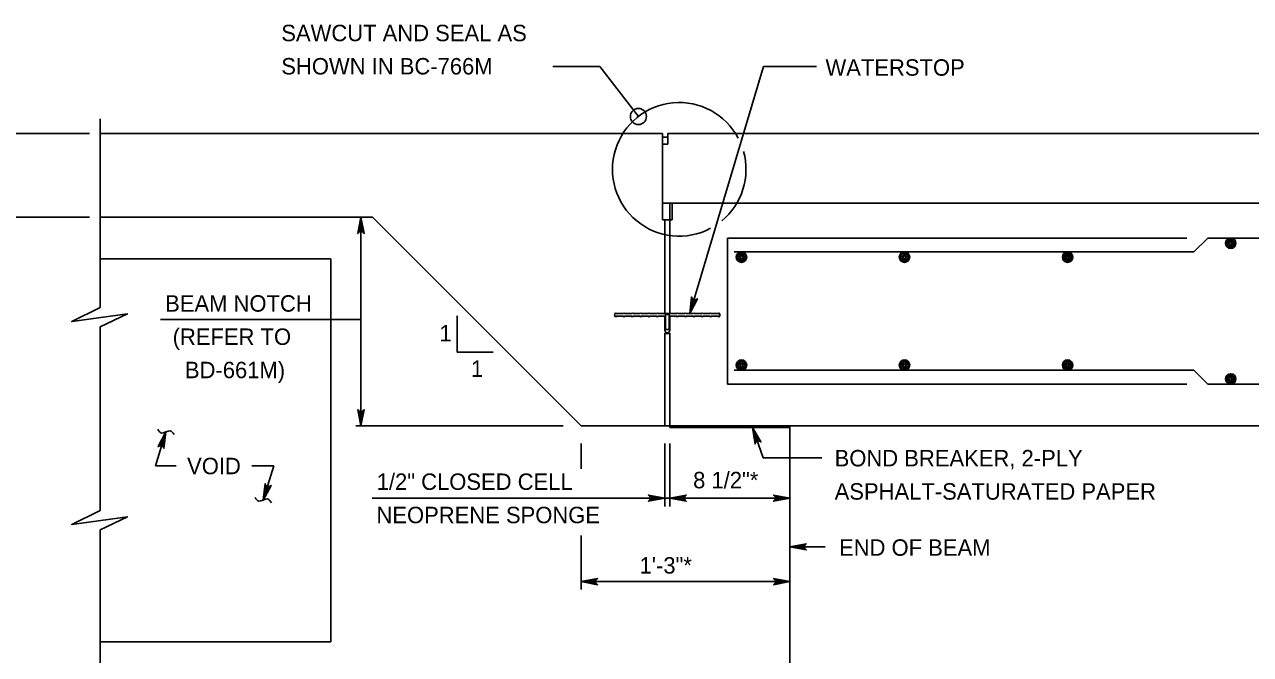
# Model space of a CAD drawing. Extents: x 636530 to 644067, y 294168 to 299122.
# Drawn here: x 641661.5 to 641885.3, y 297272.6 to 297387.5 of the extents above; entities that cross this region are included whole.
import ezdxf

# ---------------------------------------------------------------- set-up
doc = ezdxf.new("R2010")
doc.units = 0
doc.layers.add('1', color=7, linetype='Continuous')

msp = doc.modelspace()

# ---------------------------------------------------------------- linework, layer by layer
at = {"layer": '1'}
for p, q in [((641766.52, 297379.84), (641757.94, 297379.84)), ((641773.57, 297370.71), (641766.52, 297379.84)), ((641796.4, 297379.84), (641782.94, 297334.76)), ((641796.4, 297379.84), (641806.05, 297379.84)), ((641675.35, 297370.31), (641675.35, 297335.84)), ((641657.37, 297367.58), (641673.4, 297367.58)), ((641675.35, 297367.58), (641777.99, 297367.58)), ((641777.99, 297367.58), (641777.99, 297351.84)), ((641777.99, 297366.95), (641778.94, 297366.95)), ((641778.94, 297367.58), (641929.75, 297367.58)), ((641778.94, 297367.58), (641778.94, 297365.68)), ((641777.99, 297365.68), (641778.94, 297365.68)), ((641779.33, 297354.88), (641929.75, 297354.88)), ((641779.33, 297354.88), (641779.33, 297351.84)), ((641779.71, 297354.88), (641779.71, 297351.84)), ((641657.37, 297352.34), (641673.4, 297352.34)), ((641675.35, 297352.34), (641725.03, 297352.34)), ((641722.94, 297352.34), (641722.94, 297314.24)), ((641763.13, 297314.24), (641725.03, 297352.34)), ((641777.99, 297351.84), (641779.33, 297351.84)), ((641778.38, 297351.84), (641778.38, 297334.76)), ((641779.71, 297351.84), (641779.33, 297351.84)), ((641779.33, 297351.84), (641779.33, 297334.76)), ((641789.84, 297348.53), (641789.84, 297321.87)), ((641789.84, 297348.53), (641873.66, 297348.53)), ((641874.93, 297346), (641877.47, 297348.53)), ((641877.47, 297348.53), (641929.75, 297348.53)), ((641675.35, 297344.72), (641717.41, 297344.72)), ((641717.41, 297274.87), (641717.41, 297344.72)), ((641791.06, 297346), (641874.93, 297346)), ((641686.34, 297333.7), (641722.94, 297333.7)), ((641740.47, 297334.31), (641740.47, 297327.73)), ((641769.42, 297334.91), (641769.19, 297334.51)), ((641769.19, 297334.51), (641769.42, 297334.1)), ((641769.42, 297334.91), (641769.5, 297334.76)), ((641769.5, 297334.25), (641769.42, 297334.1)), ((641769.5, 297334.76), (641770.86, 297334.76)), ((641769.5, 297334.25), (641770.86, 297334.25)), ((641770.94, 297334.91), (641770.86, 297334.76)), ((641770.86, 297334.25), (641770.94, 297334.1)), ((641770.94, 297334.91), (641771.03, 297334.76)), ((641771.03, 297334.25), (641770.94, 297334.1)), ((641771.03, 297334.76), (641772.38, 297334.76)), ((641771.03, 297334.25), (641772.38, 297334.25)), ((641772.47, 297334.91), (641772.38, 297334.76)), ((641772.38, 297334.25), (641772.47, 297334.1)), ((641772.47, 297334.91), (641772.55, 297334.76)), ((641772.55, 297334.25), (641772.47, 297334.1)), ((641772.55, 297334.76), (641773.91, 297334.76)), ((641772.55, 297334.25), (641773.91, 297334.25)), ((641773.99, 297334.91), (641773.91, 297334.76)), ((641773.91, 297334.25), (641773.99, 297334.1)), ((641773.99, 297334.91), (641774.08, 297334.76)), ((641774.08, 297334.25), (641773.99, 297334.1)), ((641774.08, 297334.76), (641775.43, 297334.76)), ((641774.08, 297334.25), (641775.43, 297334.25)), ((641775.52, 297334.91), (641775.43, 297334.76)), ((641775.43, 297334.25), (641775.52, 297334.1)), ((641775.52, 297334.91), (641775.6, 297334.76)), ((641775.6, 297334.25), (641775.52, 297334.1)), ((641775.6, 297334.76), (641776.96, 297334.76)), ((641775.6, 297334.25), (641776.96, 297334.25)), ((641777.04, 297334.91), (641776.96, 297334.76)), ((641776.96, 297334.25), (641777.04, 297334.1)), ((641777.04, 297334.91), (641777.12, 297334.76)), ((641777.12, 297334.25), (641777.04, 297334.1)), ((641777.12, 297334.76), (641780.57, 297334.76)), ((641777.12, 297334.25), (641778.37, 297334.25)), ((641778.37, 297334.25), (641778.37, 297331.85)), ((641778.52, 297334.56), (641779.18, 297334.56)), ((641778.52, 297334.56), (641778.52, 297331.85)), ((641779.18, 297334.56), (641779.18, 297331.85)), ((641779.33, 297334.25), (641779.33, 297331.85)), ((641780.57, 297334.25), (641779.33, 297334.25)), ((641780.65, 297334.91), (641780.57, 297334.76)), ((641780.57, 297334.25), (641780.65, 297334.1)), ((641780.65, 297334.91), (641780.74, 297334.76)), ((641780.74, 297334.25), (641780.65, 297334.1)), ((641782.1, 297334.76), (641780.74, 297334.76)), ((641782.1, 297334.25), (641780.74, 297334.25)), ((641782.18, 297334.91), (641782.1, 297334.76)), ((641782.1, 297334.25), (641782.18, 297334.1)), ((641782.18, 297334.91), (641782.26, 297334.76)), ((641782.26, 297334.25), (641782.18, 297334.1)), ((641783.62, 297334.76), (641782.26, 297334.76)), ((641783.62, 297334.25), (641782.26, 297334.25)), ((641783.7, 297334.91), (641783.62, 297334.76)), ((641783.62, 297334.25), (641783.7, 297334.1)), ((641783.7, 297334.91), (641783.79, 297334.76)), ((641783.79, 297334.25), (641783.7, 297334.1)), ((641785.14, 297334.76), (641783.79, 297334.76)), ((641785.14, 297334.25), (641783.79, 297334.25)), ((641785.23, 297334.91), (641785.14, 297334.76)), ((641785.14, 297334.25), (641785.23, 297334.1)), ((641785.23, 297334.91), (641785.31, 297334.76)), ((641785.31, 297334.25), (641785.23, 297334.1)), ((641786.67, 297334.76), (641785.31, 297334.76)), ((641786.67, 297334.25), (641785.31, 297334.25)), ((641786.75, 297334.91), (641786.67, 297334.76)), ((641786.67, 297334.25), (641786.75, 297334.1)), ((641786.75, 297334.91), (641786.83, 297334.76)), ((641786.83, 297334.25), (641786.75, 297334.1)), ((641788.19, 297334.76), (641786.83, 297334.76)), ((641788.19, 297334.25), (641786.83, 297334.25)), ((641788.27, 297334.91), (641788.19, 297334.76)), ((641788.19, 297334.25), (641788.27, 297334.1)), ((641788.27, 297334.91), (641788.5, 297334.51)), ((641788.5, 297334.51), (641788.27, 297334.1)), ((641675.35, 297332.32), (641675.35, 297298.83)), ((641778.38, 297331.14), (641778.37, 297314.24)), ((641779.18, 297331.85), (641778.52, 297331.85)), ((641779.33, 297331.14), (641779.33, 297314.24)), ((641740.47, 297327.73), (641747.05, 297327.73)), ((641791.06, 297324.4), (641874.93, 297324.4)), ((641874.93, 297324.4), (641877.47, 297321.87)), ((641789.84, 297321.87), (641873.66, 297321.87)), ((641877.47, 297321.87), (641929.75, 297321.87)), ((641687.33, 297313.15), (641685.41, 297306.94)), ((641722.03, 297314.24), (641759.85, 297314.24)), ((641763.13, 297314.24), (641801.23, 297314.24)), ((641778.37, 297314.24), (641929.75, 297314.24)), ((641779.33, 297313.94), (641779.33, 297314.24)), ((641779.33, 297313.94), (641801.23, 297313.94)), ((641796.36, 297308.41), (641794.39, 297313.94)), ((641801.23, 297257.09), (641801.23, 297314.24)), ((641763.13, 297311.04), (641763.13, 297306.45)), ((641778.37, 297299.57), (641778.37, 297311.04)), ((641779.33, 297299.57), (641779.33, 297311.04)), ((641685.41, 297306.94), (641689.21, 297306.94)), ((641703.04, 297306.94), (641707.03, 297306.94)), ((641707.03, 297306.94), (641705.11, 297300.73)), ((641796.36, 297308.41), (641807.07, 297308.41)), ((641724.97, 297301.08), (641801.23, 297301.08)), ((641675.35, 297295.31), (641675.35, 297257.88)), ((641763.13, 297294.23), (641763.13, 297284.4)), ((641801.23, 297292.17), (641807.63, 297292.17)), ((641763.13, 297285.84), (641801.23, 297285.84)), ((641675.35, 297274.87), (641717.41, 297274.87))]:
    msp.add_line(p, q, dxfattribs=at)
for points in [[(641929.75, 297367.58), (641778.94, 297367.58), (641778.94, 297365.68), (641777.99, 297365.68), (641777.99, 297354.88), (641929.75, 297354.88)], [(641777.99, 297365.68), (641778.94, 297365.68), (641778.94, 297366.95), (641777.99, 297366.95)], [(641778.38, 297334.76), (641779.33, 297334.76), (641779.33, 297351.84), (641778.38, 297351.84)], [(641778.38, 297314.24), (641779.33, 297314.24), (641779.33, 297331.14), (641778.38, 297331.14)]]:
    msp.add_lwpolyline(points, close=True, dxfattribs=at)
for points in [[(641722.94, 297352.34), (641723.5, 297349.36), (641723.42, 297349.48), (641723.34, 297349.59), (641723.24, 297349.65), (641723.14, 297349.71), (641723.04, 297349.73), (641722.94, 297349.74), (641722.84, 297349.73), (641722.74, 297349.71), (641722.64, 297349.65), (641722.54, 297349.59), (641722.46, 297349.48), (641722.38, 297349.36), (641722.94, 297352.34), (641722.46, 297349.48), (641722.54, 297349.59), (641722.94, 297352.34), (641722.64, 297349.65), (641722.74, 297349.71), (641722.94, 297352.34), (641722.84, 297349.73), (641722.94, 297349.74), (641722.94, 297352.34), (641723.04, 297349.73), (641723.14, 297349.71), (641722.94, 297352.34), (641723.24, 297349.65), (641723.34, 297349.59), (641722.94, 297352.34), (641723.42, 297349.48)], [(641782.94, 297334.76), (641783.26, 297337.78), (641783.3, 297337.65), (641783.35, 297337.52), (641783.42, 297337.43), (641783.5, 297337.34), (641783.59, 297337.3), (641783.68, 297337.25), (641783.79, 297337.24), (641783.89, 297337.23), (641784, 297337.26), (641784.11, 297337.29), (641784.22, 297337.37), (641784.33, 297337.46), (641782.94, 297334.76), (641784.22, 297337.37), (641784.11, 297337.29), (641782.94, 297334.76), (641784, 297337.26), (641783.89, 297337.23), (641782.94, 297334.76), (641783.79, 297337.24), (641783.68, 297337.25), (641782.94, 297334.76), (641783.59, 297337.3), (641783.5, 297337.34), (641782.94, 297334.76), (641783.42, 297337.43), (641783.35, 297337.52), (641782.94, 297334.76), (641783.3, 297337.65)], [(641675.35, 297335.84), (641670.16, 297333.3), (641680.31, 297334.68), (641675.35, 297332.32)], [(641722.94, 297314.24), (641722.38, 297317.23), (641722.46, 297317.11), (641722.54, 297317), (641722.64, 297316.94), (641722.74, 297316.88), (641722.84, 297316.86), (641722.94, 297316.84), (641723.04, 297316.86), (641723.14, 297316.88), (641723.24, 297316.94), (641723.34, 297317), (641723.42, 297317.11), (641723.5, 297317.23), (641722.94, 297314.24), (641723.42, 297317.11), (641723.34, 297317), (641722.94, 297314.24), (641723.24, 297316.94), (641723.14, 297316.88), (641722.94, 297314.24), (641723.04, 297316.86), (641722.94, 297316.84), (641722.94, 297314.24), (641722.84, 297316.86), (641722.74, 297316.88), (641722.94, 297314.24), (641722.64, 297316.94), (641722.54, 297317), (641722.94, 297314.24), (641722.46, 297317.11)], [(641687.33, 297313.15), (641686.99, 297310.14), (641686.9, 297310.4), (641686.75, 297310.58), (641686.57, 297310.67), (641686.36, 297310.69), (641686.14, 297310.64), (641685.92, 297310.47), (641687.33, 297313.15), (641686.14, 297310.64), (641686.36, 297310.69), (641687.33, 297313.15), (641686.57, 297310.67), (641686.75, 297310.58), (641687.33, 297313.15), (641686.9, 297310.4)], [(641794.39, 297313.94), (641795.92, 297311.32), (641795.69, 297311.48), (641795.46, 297311.53), (641795.26, 297311.49), (641795.09, 297311.39), (641794.94, 297311.21), (641794.86, 297310.94), (641794.39, 297313.94), (641794.94, 297311.21), (641795.09, 297311.39), (641794.39, 297313.94), (641795.26, 297311.49), (641795.46, 297311.53), (641794.39, 297313.94), (641795.69, 297311.48)], [(641705.11, 297300.73), (641705.46, 297303.74), (641705.54, 297303.48), (641705.7, 297303.3), (641705.88, 297303.21), (641706.08, 297303.19), (641706.3, 297303.24), (641706.52, 297303.41), (641705.11, 297300.73), (641706.3, 297303.24), (641706.08, 297303.19), (641705.11, 297300.73), (641705.88, 297303.21), (641705.7, 297303.3), (641705.11, 297300.73), (641705.54, 297303.48)], [(641778.37, 297301.08), (641775.39, 297300.52), (641775.62, 297300.68), (641775.74, 297300.88), (641775.77, 297301.08), (641775.74, 297301.28), (641775.62, 297301.48), (641775.39, 297301.64), (641778.37, 297301.08), (641775.62, 297301.48), (641775.74, 297301.28), (641778.37, 297301.08), (641775.77, 297301.08), (641775.74, 297300.88), (641778.37, 297301.08), (641775.62, 297300.68)], [(641779.33, 297301.08), (641782.31, 297301.64), (641782.08, 297301.48), (641781.96, 297301.28), (641781.93, 297301.08), (641781.96, 297300.88), (641782.08, 297300.68), (641782.31, 297300.52), (641779.33, 297301.08), (641782.08, 297300.68), (641781.96, 297300.88), (641779.33, 297301.08), (641781.93, 297301.08), (641781.96, 297301.28), (641779.33, 297301.08), (641782.08, 297301.48)], [(641801.23, 297301.08), (641798.25, 297300.52), (641798.48, 297300.68), (641798.6, 297300.88), (641798.63, 297301.08), (641798.6, 297301.28), (641798.48, 297301.48), (641798.25, 297301.64), (641801.23, 297301.08), (641798.48, 297301.48), (641798.6, 297301.28), (641801.23, 297301.08), (641798.63, 297301.08), (641798.6, 297300.88), (641801.23, 297301.08), (641798.48, 297300.68)], [(641675.35, 297298.83), (641670.16, 297296.29), (641680.31, 297297.67), (641675.35, 297295.31)], [(641801.23, 297292.17), (641804.22, 297292.73), (641804.1, 297292.65), (641803.99, 297292.57), (641803.93, 297292.47), (641803.87, 297292.37), (641803.85, 297292.27), (641803.83, 297292.17), (641803.85, 297292.07), (641803.87, 297291.97), (641803.93, 297291.87), (641803.99, 297291.77), (641804.1, 297291.69), (641804.22, 297291.62), (641801.23, 297292.17), (641804.1, 297291.69), (641803.99, 297291.77), (641801.23, 297292.17), (641803.93, 297291.87), (641803.87, 297291.97), (641801.23, 297292.17), (641803.85, 297292.07), (641803.83, 297292.17), (641801.23, 297292.17), (641803.85, 297292.27), (641803.87, 297292.37), (641801.23, 297292.17), (641803.93, 297292.47), (641803.99, 297292.57), (641801.23, 297292.17), (641804.1, 297292.65)], [(641763.13, 297285.84), (641766.12, 297286.4), (641766, 297286.32), (641765.89, 297286.24), (641765.83, 297286.14), (641765.77, 297286.04), (641765.75, 297285.94), (641765.73, 297285.84), (641765.75, 297285.74), (641765.77, 297285.64), (641765.83, 297285.54), (641765.89, 297285.44), (641766, 297285.36), (641766.12, 297285.28), (641763.13, 297285.84), (641766, 297285.36), (641765.89, 297285.44), (641763.13, 297285.84), (641765.83, 297285.54), (641765.77, 297285.64), (641763.13, 297285.84), (641765.75, 297285.74), (641765.73, 297285.84), (641763.13, 297285.84), (641765.75, 297285.94), (641765.77, 297286.04), (641763.13, 297285.84), (641765.83, 297286.14), (641765.89, 297286.24), (641763.13, 297285.84), (641766, 297286.32)], [(641801.23, 297285.84), (641798.25, 297285.28), (641798.37, 297285.36), (641798.48, 297285.44), (641798.54, 297285.54), (641798.6, 297285.64), (641798.62, 297285.74), (641798.63, 297285.84), (641798.62, 297285.94), (641798.6, 297286.04), (641798.54, 297286.14), (641798.48, 297286.24), (641798.37, 297286.32), (641798.25, 297286.4), (641801.23, 297285.84), (641798.37, 297286.32), (641798.48, 297286.24), (641801.23, 297285.84), (641798.54, 297286.14), (641798.6, 297286.04), (641801.23, 297285.84), (641798.62, 297285.94), (641798.63, 297285.84), (641801.23, 297285.84), (641798.62, 297285.74), (641798.6, 297285.64), (641801.23, 297285.84), (641798.54, 297285.54), (641798.48, 297285.44), (641801.23, 297285.84), (641798.37, 297285.36)]]:
    msp.add_lwpolyline(points, dxfattribs=at)
for centre, radius in [((641773.57, 297370.71), 1.47), ((641881.67, 297347.58), 0.952), ((641881.67, 297347.58), 0.714), ((641881.67, 297347.58), 0.476), ((641881.67, 297347.58), 0.238), ((641792.38, 297345.04), 0.952), ((641792.38, 297345.04), 0.714), ((641792.38, 297345.04), 0.476), ((641792.38, 297345.04), 0.238), ((641822.14, 297345.04), 0.952), ((641822.14, 297345.04), 0.714), ((641822.14, 297345.04), 0.476), ((641822.14, 297345.04), 0.238), ((641851.91, 297345.04), 0.952), ((641851.91, 297345.04), 0.714), ((641851.91, 297345.04), 0.476), ((641851.91, 297345.04), 0.238), ((641792.38, 297325.35), 0.952), ((641792.38, 297325.35), 0.714), ((641792.38, 297325.35), 0.476), ((641792.38, 297325.35), 0.238), ((641822.14, 297325.35), 0.952), ((641822.14, 297325.35), 0.714), ((641822.14, 297325.35), 0.476), ((641822.14, 297325.35), 0.238), ((641851.91, 297325.35), 0.952), ((641851.91, 297325.35), 0.714), ((641851.91, 297325.35), 0.476), ((641851.91, 297325.35), 0.238), ((641881.67, 297322.82), 0.952), ((641881.67, 297322.82), 0.714), ((641881.67, 297322.82), 0.476), ((641881.67, 297322.82), 0.238)]:
    msp.add_circle(centre, radius, dxfattribs=at)
for start, end in [(27.7986, 297.9843), (309.6082, 15.5672)]:
    msp.add_arc((641781.02, 297361.07), 12.19, start, end, dxfattribs=at)
msp.add_ellipse((641778.85, 297331.85), major_axis=(0, 0.641), ratio=0.75, start_param=1.570796, end_param=4.712389, dxfattribs=at)
for points in [[(641685.85, 297313.64), (641686.54, 297312.95), (641688.13, 297313.36), (641688.82, 297312.71)], [(641706.59, 297300.24), (641705.9, 297300.93), (641704.31, 297300.52), (641703.62, 297301.17)]]:
    msp.add_spline(points, degree=3, dxfattribs=at)

# ---------------------------------------------------------------- texts
for s, p in [('SAWCUT AND SEAL AS', (641708.4, 297384.45)), ('SHOWN IN BC-766M', (641708.4, 297378.38)), ('WATERSTOP', (641807.72, 297378.15)), ('BEAM NOTCH', (641687.2, 297335.1)), ('(REFER TO', (641688.57, 297329.03)), ('1', (641737.25, 297329.66)), ('BD-661M)', (641690.81, 297322.96)), ('1', (641743.02, 297323.2)), ('VOID', (641691.21, 297305.44)), ('BOND BREAKER, 2-PLY ', (641809.39, 297306.87)), ('1/2" CLOSED CELL', (641725.81, 297302.58)), ('8 1/2"*', (641783.56, 297302.87)), ('ASPHALT-SATURATED PAPER', (641809.39, 297300.8)), ('NEOPRENE SPONGE', (641725.77, 297296.5)), ('END OF BEAM', (641810.19, 297290.56)), ('1\'-3"*', (641773.79, 297287.31))]:
    msp.add_text(s, height=3, dxfattribs=at).set_placement(p)

doc.saveas('drawing.dxf')
